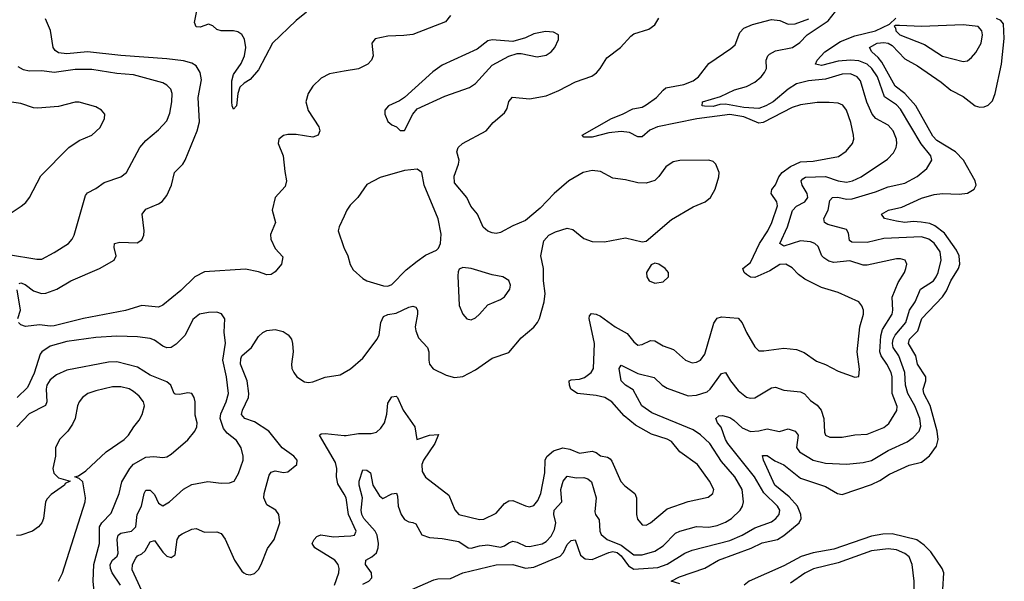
# Model space of a CAD drawing. Header units: inches. Extents: x 1694797 to 1849917, y 907313 to 1017959.
# Tile 708 of 834: x 1838444 to 1843167, y 961589 to 964283. Entities that reach past the tile are written whole.
import ezdxf

# ---------------------------------------------------------------- set-up
doc = ezdxf.new("R2010")
doc.units = ezdxf.units.IN
doc.header["$MEASUREMENT"] = 0
doc.layers.add('B8936', color=7, linetype='Continuous')
doc.layers.add('B8946', color=7, linetype='Continuous')

msp = doc.modelspace()

# ---------------------------------------------------------------- linework, layer by layer
at = {"layer": 'B8936', "color": 5}
for points, elevation in [([(1839820.1, 964319.9), (1839770, 964280.2), (1839656.9, 964170), (1839590, 964043.1), (1839550, 963996.4), (1839520.4, 963979.6), (1839500.6, 963959.4), (1839490.2, 963930), (1839483.8, 963870), (1839470, 963854.5), (1839462.7, 963870), (1839461, 963890), (1839461.6, 963990), (1839470, 964020.8), (1839506.3, 964073.7), (1839522, 964110), (1839528.8, 964150), (1839521.9, 964190), (1839510, 964212.9), (1839490, 964225.8), (1839470, 964230.5), (1839410, 964230.2), (1839390, 964236.6), (1839370, 964253.4), (1839350, 964262.4), (1839310, 964248.1), (1839289.9, 964249.9), (1839283.2, 964270), (1839294.4, 964325.6)], 580), ([(1838441.6, 963018.4), (1838450, 963021.5), (1838470, 963013.7), (1838510, 962982.3), (1838549.4, 962969.4), (1838570, 962971.5), (1838622.7, 962990), (1838689.2, 963030.8), (1838826.9, 963090), (1838896.9, 963130), (1838906.6, 963150), (1838897.2, 963190), (1838898.4, 963210), (1838923.8, 963216.2), (1839007.4, 963212.6), (1839030, 963227.9), (1839039.5, 963250), (1839042, 963270), (1839032.4, 963350), (1839050, 963374), (1839110, 963399.6), (1839128.1, 963411.9), (1839150, 963439.5), (1839173, 963490), (1839186.5, 963550), (1839227, 963590), (1839238.5, 963610), (1839296.1, 963750), (1839305.9, 963794.1), (1839300.4, 963910), (1839315.6, 963995.6), (1839309.9, 964030), (1839290, 964062.7), (1839270, 964075.6), (1839230, 964086.2), (1839150, 964096.4), (1838930, 964111), (1838770.1, 964129.9), (1838670, 964119.9), (1838630, 964124.5), (1838615, 964135), (1838604.2, 964150), (1838591.6, 964231.6), (1838567.2, 964287.2)], 620), ([(1838390, 963157.5), (1838526.3, 963133.7), (1838550, 963134.6), (1838610, 963166), (1838678.4, 963210), (1838695.6, 963230), (1838704.7, 963250), (1838760.1, 963439.9), (1838770, 963452.2), (1838810, 963473.4), (1838850, 963502.3), (1838929.4, 963530), (1838955.8, 963550), (1839020.4, 963670), (1839050, 963703.1), (1839110, 963754.3), (1839150, 963798.4), (1839165.1, 963834.9), (1839174.5, 963890), (1839175.7, 963930), (1839168.6, 963950), (1839149.2, 963969.2), (1839130, 963979.8), (1838990, 964019.3), (1838910, 964024.6), (1838790, 964044.2), (1838710, 964044.9), (1838610, 964029.9), (1838550, 964038.1), (1838490, 964037), (1838462.5, 964042.5), (1838437.2, 964057.3)], 640), ([(1840000, 964035.9), (1839930, 964023.5), (1839890, 964002.5), (1839850, 963963.9), (1839827.6, 963930), (1839817.1, 963890), (1839828.2, 963848.2), (1839879.6, 963770), (1839884.6, 963750), (1839875.8, 963730), (1839850, 963719.8), (1839770, 963732.7), (1839730, 963733.1), (1839710, 963727.8), (1839687.2, 963710), (1839684.6, 963690), (1839708, 963630), (1839715.3, 963555.3), (1839724.7, 963510), (1839716.8, 963483.2), (1839670.4, 963430), (1839655.8, 963370), (1839671.8, 963310), (1839647.6, 963252.4), (1839648.2, 963230), (1839670, 963185.3), (1839705.7, 963145.7), (1839700.5, 963110), (1839670, 963073.2), (1839650, 963061.4), (1839630, 963058.5), (1839590, 963074.4), (1839527.2, 963087.2), (1839330, 963073.9), (1839284.2, 963050), (1839216.5, 962983.5), (1839130, 962913.8), (1839110, 962903.8), (1839030, 962911.8), (1838951.4, 962888.6), (1838749.7, 962850.3), (1838610, 962814.2), (1838590, 962812.3), (1838538.7, 962818.7), (1838471.6, 962811.6), (1838450, 962819.4), (1838438.4, 962830)], 620), ([(1838350, 963322), (1838451.8, 963388.2), (1838473.2, 963406.8), (1838491.6, 963430), (1838545.7, 963534.3), (1838679.6, 963670), (1838730, 963704.2), (1838790.7, 963729.3), (1838830, 963765.5), (1838851.6, 963810), (1838852, 963830), (1838837.2, 963850), (1838810, 963865.1), (1838730, 963888), (1838710, 963888.2), (1838630, 963867.1), (1838530, 963858.2), (1838510, 963860.3), (1838450, 963881.6), (1838370, 963893.2)], 660), ([(1840000, 963340.2), (1839976.5, 963290), (1839972.2, 963270), (1839998.4, 963190), (1840000, 963186.7)], 640), ([(1838435.9, 962850), (1838448.7, 962890), (1838431.9, 962988.1)], 620), ([(1838928.3, 961570), (1838887.6, 961630), (1838879.7, 961650), (1838878.7, 961670), (1838889.9, 961690), (1838911.1, 961710), (1838916.5, 961723.5), (1838911.4, 961790), (1838916.8, 961810), (1838930, 961820.4), (1838981.1, 961830), (1839001.1, 961850), (1839006.9, 961910), (1839028.1, 961950), (1839041.7, 962010), (1839050, 962026), (1839070, 962026.7), (1839090, 962004.9), (1839110, 961963.1), (1839130, 961950.3), (1839163.5, 961970), (1839229.3, 962030.7), (1839270, 962054), (1839347, 962067), (1839410, 962059.6), (1839450, 962061.1), (1839472.3, 962070), (1839494.1, 962105.9), (1839516.1, 962170), (1839516.5, 962190), (1839507.1, 962230), (1839484.4, 962264.4), (1839439.5, 962299.5), (1839421.4, 962321.4), (1839406.3, 962370), (1839408.2, 962391.8), (1839435.3, 962450), (1839445, 962490), (1839436.2, 962570), (1839419, 962650), (1839431.9, 962731.9), (1839424.6, 962784.6), (1839428.2, 962848.2), (1839412.7, 962872.7), (1839390, 962879.6), (1839350, 962878.7), (1839307.3, 962870), (1839275.3, 962844.8), (1839237.4, 962770), (1839194.1, 962725.9), (1839170, 962710.7), (1839150, 962709), (1839130, 962716.5), (1839090, 962745.8), (1839070, 962753.3), (1839010, 962761.3), (1838910, 962764.9), (1838810, 962759), (1838670, 962739.9), (1838590, 962717.3), (1838550, 962690.5), (1838541.8, 962678.2), (1838513.1, 962586.9), (1838481.3, 962518.7), (1838431.8, 962470)], 640), ([(1839050, 961501.6), (1838983.3, 961643.3), (1838985.9, 961670), (1839000.5, 961699.5), (1839010, 961711.7), (1839030, 961721), (1839045.3, 961734.7), (1839070, 961778), (1839090, 961784.9), (1839130, 961729.4), (1839150, 961710.2), (1839170, 961703.8), (1839190, 961716.3), (1839198.8, 961790), (1839210, 961808.7), (1839223, 961817), (1839270, 961839.6), (1839290, 961842.6), (1839330, 961824), (1839390, 961826.2), (1839410, 961819), (1839430, 961791.8), (1839474.8, 961690), (1839510, 961637.3), (1839519.5, 961630), (1839530, 961623.2), (1839550, 961619.7), (1839570, 961626.5), (1839590, 961646.3), (1839602.6, 961670), (1839633.1, 961746.9), (1839664.3, 961790), (1839691.3, 961870), (1839687.1, 961910), (1839673.1, 961930), (1839630, 961955.3), (1839615.4, 961990), (1839616.7, 962010), (1839641.5, 962098.5), (1839650, 962113.2), (1839670, 962118.9), (1839710, 962111.7), (1839730, 962114), (1839773.3, 962150), (1839775, 962170), (1839759.3, 962190), (1839703, 962230), (1839639.3, 962310), (1839570, 962354.5), (1839523.5, 962370), (1839508.9, 962388.9), (1839513.1, 962410), (1839541.5, 962470), (1839543.2, 962490), (1839535, 962550), (1839503.6, 962630), (1839504.4, 962655.6), (1839510, 962670.8), (1839556, 962710), (1839590, 962763.2), (1839610, 962781.9), (1839630, 962792.1), (1839670, 962796.8), (1839708, 962788), (1839731.9, 962771.9), (1839747.5, 962750), (1839753.3, 962730), (1839755.5, 962690), (1839748, 962630), (1839750.1, 962610), (1839758.7, 962590), (1839774.3, 962570), (1839810, 962546.7), (1839830, 962542.7), (1839850, 962545.8), (1839910, 962568.2), (1839980.9, 962579.1), (1840000, 962590.3)], 620), ([(1838806.8, 961490), (1838796.5, 961590), (1838799.9, 961670), (1838827.1, 961770), (1838826.5, 961850), (1838838.6, 961870), (1838883.6, 961916.4), (1838920.7, 962010), (1838933.6, 962066.4), (1838972.5, 962130), (1838990, 962151.7), (1839050, 962184), (1839087.7, 962187.7), (1839130, 962182.3), (1839150, 962186.3), (1839170, 962198.3), (1839250, 962267.2), (1839284, 962310), (1839294.5, 962330), (1839295.1, 962350), (1839286.3, 962386.3), (1839285.2, 962450), (1839281.4, 962470), (1839270.5, 962490.5), (1839250, 962493.6), (1839210, 962484.7), (1839190, 962486), (1839184.7, 962490), (1839169.9, 962529.9), (1839150, 962546), (1839070, 962577.2), (1839010, 962616.1), (1838910, 962641.4), (1838870, 962640.2), (1838670, 962601.7), (1838620, 962580), (1838590, 962556.1), (1838574.8, 962530), (1838570.9, 962510), (1838575.1, 962450), (1838567.8, 962432.2), (1838490, 962391.8), (1838430, 962329.8)], 660), ([(1838630, 961588.9), (1838650, 961628.2), (1838758.6, 961970), (1838760.6, 961990), (1838746.7, 962066.7), (1838730, 962082), (1838709, 962090), (1838725.7, 962094.3), (1838760.9, 962119.1), (1838858.3, 962210), (1838946, 962270), (1838966.6, 962290), (1838990.9, 962330), (1839017.6, 962362.4), (1839031.1, 962388.9), (1839043.4, 962430), (1839038, 962450), (1839017.1, 962477.1), (1838990, 962500.2), (1838970, 962511.6), (1838930, 962522.5), (1838890, 962521.9), (1838810, 962503.4), (1838770.7, 962489.3), (1838744.7, 962470), (1838729.2, 962450), (1838721.1, 962430), (1838710.2, 962370), (1838697.5, 962342.5), (1838674.6, 962310), (1838635.8, 962270), (1838615.8, 962230), (1838616, 962190), (1838603.6, 962130), (1838607.7, 962107.7), (1838630, 962085.3), (1838686, 962070), (1838662.3, 962057.7), (1838658.4, 962050), (1838595.3, 962004.7), (1838575.3, 961984.7), (1838567.9, 961970), (1838558.9, 961890), (1838550.3, 961870), (1838534, 961850), (1838504.9, 961830), (1838450, 961810.8), (1838428.9, 961808.9)], 680), ([(1840000, 962006.3), (1839970, 962057.3), (1839963.7, 962090), (1839965.1, 962130), (1839958.5, 962158.5), (1839882.2, 962290), (1839890, 962296.9), (1839910, 962298.4), (1840000, 962289.1)], 580), ([(1839954, 961570), (1839974.5, 961630), (1839976.9, 961650), (1839972.5, 961670), (1839955.5, 961690), (1839859.3, 961750), (1839846.6, 961770), (1839856.5, 961790), (1839870, 961803.5), (1839888.6, 961811.4), (1839950, 961802.3), (1840000, 961805.5)], 580)]:
    msp.add_lwpolyline(points, dxfattribs=dict(at, elevation=elevation))
at = {"layer": 'B8946', "color": 5}
for points, elevation in [([(1840510, 964302.9), (1840486.6, 964273.4), (1840330, 964213), (1840286.8, 964206.8), (1840210, 964204.8), (1840148.9, 964191.1), (1840133, 964170), (1840139.5, 964110), (1840131.8, 964090), (1840113.7, 964070), (1840070, 964048.4), (1840000, 964035.9)], 620), ([(1840090, 961575.2), (1840119.6, 961590), (1840133.9, 961606.1), (1840132.1, 961630), (1840102.6, 961670), (1840105.3, 961690), (1840133.7, 961706.3), (1840154.9, 961725.1), (1840164.3, 961750), (1840165.3, 961770), (1840158.7, 961810), (1840149, 961830), (1840095.4, 961890), (1840085.5, 961910), (1840082.1, 961930), (1840088.5, 961990), (1840072.3, 962050), (1840073.3, 962070), (1840090, 962123), (1840110, 962122.6), (1840126.4, 962110), (1840138.5, 962050), (1840170, 961999.3), (1840186.5, 961986.5), (1840230, 962007.9), (1840251, 962011), (1840256.9, 961996.9), (1840259.3, 961950), (1840273.8, 961910), (1840290, 961885.7), (1840310, 961873.7), (1840330, 961871.7), (1840344, 961864), (1840372.4, 961812.4), (1840410, 961798.3), (1840470, 961795), (1840550, 961780.4), (1840594.8, 961750), (1840610, 961748.3), (1840650, 961759.7), (1840690, 961763.5), (1840750, 961752.7), (1840770, 961758.7), (1840790, 961773.4), (1840810, 961781), (1840830, 961777), (1840870, 961758), (1840890, 961756.6), (1840950, 961769), (1840970, 961779.3), (1840993.9, 961806.1), (1841010, 961837), (1841015.4, 961870), (1841006.7, 961910), (1841008.3, 961930), (1841044.4, 961970), (1841039.5, 962030), (1841050.5, 962069.5), (1841070, 962093.1), (1841114.3, 962085.7), (1841150, 962087.6), (1841170, 962080.3), (1841186.9, 962066.9), (1841209.5, 961990), (1841202.8, 961922.8), (1841205.9, 961910), (1841223.8, 961883.8), (1841226.9, 961830), (1841233.4, 961813.4), (1841261.7, 961790), (1841330, 961762.6), (1841390, 961716), (1841430, 961715.9), (1841490, 961732.7), (1841530, 961759.2), (1841590, 961820.1), (1841610, 961829.5), (1841690, 961851.4), (1841750, 961849.2), (1841790, 961856.8), (1841830, 961872.3), (1841858.6, 961890), (1841900.6, 961930), (1841912.1, 961950), (1841916.5, 961970), (1841909.3, 962030), (1841874.5, 962090), (1841810, 962163.2), (1841754.5, 962250), (1841710, 962291.7), (1841674.9, 962314.9), (1841476.7, 962396.7), (1841428.3, 962430), (1841386.9, 962506.9), (1841349.7, 962530), (1841329.8, 962550), (1841320.4, 962610), (1841330, 962626.4), (1841410, 962585.5), (1841487.1, 962567.1), (1841525.8, 962530), (1841550, 962515), (1841650, 962479.2), (1841690, 962481.6), (1841742.3, 962497.7), (1841756.5, 962510), (1841810, 962586.4), (1841830, 962590.3), (1841853.7, 962550), (1841890, 962503.9), (1841930, 962472.3), (1841950, 962467.1), (1841970, 962469.2), (1842050, 962517.5), (1842070, 962520.2), (1842110, 962505.8), (1842190, 962498.4), (1842208.4, 962488.4), (1842236.9, 962456.9), (1842270, 962434.1), (1842288.1, 962410), (1842301.4, 962370), (1842304, 962304), (1842309.4, 962289.4), (1842330, 962280.7), (1842390, 962280.5), (1842450, 962290.9), (1842510, 962295.1), (1842590, 962327.1), (1842613.4, 962346.6), (1842652.3, 962407.7), (1842652.9, 962427.1), (1842629.6, 962489.6), (1842629.1, 962570), (1842623.8, 962590), (1842603.8, 962630), (1842576.1, 962670), (1842569.3, 962690), (1842574.1, 962765.9), (1842582.7, 962797.3), (1842629.4, 962870), (1842632.5, 962890), (1842628.6, 962951.4), (1842657.4, 963022.6), (1842687.8, 963070), (1842695.5, 963090), (1842699.7, 963110), (1842691.5, 963130), (1842670, 963136.8), (1842650, 963135.3), (1842510, 963104.9), (1842490, 963106.1), (1842426.9, 963126.9), (1842350, 963118.5), (1842325.4, 963125.4), (1842301.1, 963141.1), (1842292.6, 963150), (1842274.8, 963194.8), (1842258.3, 963210), (1842238.2, 963218.2), (1842190, 963222.7), (1842110, 963197.2), (1842090.8, 963210), (1842127.1, 963290), (1842151.6, 963368.4), (1842170, 963388.8), (1842209.9, 963410.1), (1842224.8, 963430), (1842221.6, 963450), (1842197.7, 963490), (1842192.5, 963510), (1842200.4, 963519.6), (1842212.8, 963527.2), (1842310, 963531.2), (1842370, 963510.1), (1842410, 963503.9), (1842439.7, 963510), (1842480.4, 963530), (1842606.4, 963613.6), (1842635.3, 963644.7), (1842648.3, 963670), (1842651.7, 963690), (1842650.4, 963710), (1842633.7, 963750), (1842610, 963777), (1842550.7, 963810), (1842533.4, 963830), (1842507, 963887), (1842477.7, 963990), (1842461, 964010), (1842430, 964023.1), (1842390, 964022.8), (1842310, 963997.9), (1842227.7, 963990), (1842170, 963975.5), (1842130.1, 963950), (1842057.8, 963890), (1842023.8, 963870), (1841990, 963857.4), (1841917.9, 963862.1), (1841830, 963878.8), (1841802.8, 963877.2), (1841770, 963867.7), (1841728.3, 963868.3), (1841718, 963870), (1841719.7, 963890), (1841805.4, 963914.6), (1841873.3, 963946.7), (1841930, 963962.8), (1841970, 963984.1), (1842001.2, 964010), (1842017.5, 964030), (1842026.4, 964050), (1842024.8, 964090), (1842032.4, 964110), (1842041.5, 964118.5), (1842070, 964133.8), (1842151.5, 964150), (1842185.8, 964174.2), (1842221.5, 964210), (1842322.5, 964277.5), (1842357.3, 964322.7)], 560), ([(1840000, 962590.3), (1840031.4, 962608.6), (1840090, 962660.2), (1840158.6, 962750), (1840168.8, 962771.2), (1840175.8, 962830), (1840190, 962858.9), (1840210, 962868.3), (1840250, 962875.8), (1840310, 962904.8), (1840330, 962909.2), (1840343.8, 962903.8), (1840352.9, 962890), (1840353.1, 962870), (1840340.4, 962810), (1840343.6, 962790), (1840357.7, 962757.7), (1840400.2, 962710), (1840407.5, 962690), (1840406, 962650), (1840410.2, 962630), (1840428.2, 962608.2), (1840490, 962577.2), (1840530, 962566.3), (1840570, 962570.8), (1840630, 962604.2), (1840710, 962660.2), (1840790, 962687.2), (1840850, 962757.8), (1840911, 962809), (1840927.9, 962830), (1840937.3, 962850), (1840959.3, 962930), (1840964.5, 962970), (1840957, 963030), (1840956.4, 963090), (1840943.9, 963150), (1840958.2, 963221.8), (1840982.4, 963250), (1841013.7, 963266.3), (1841070, 963282.8), (1841096.7, 963276.7), (1841150, 963232.9), (1841190, 963218.6), (1841250, 963218.2), (1841350, 963236.9), (1841430, 963217.6), (1841450, 963220.4), (1841570, 963325.4), (1841675.1, 963384.9), (1841731.8, 963410), (1841758, 963430), (1841780.4, 963470), (1841798.2, 963530), (1841798.7, 963550), (1841783, 963590), (1841770, 963603), (1841750, 963609.8), (1841610, 963608.2), (1841578.6, 963601.4), (1841542.8, 963577.2), (1841509.7, 963530.3), (1841490, 963512.4), (1841450, 963499.2), (1841410, 963501), (1841350, 963515.8), (1841290, 963522.9), (1841230, 963554.7), (1841190, 963560.4), (1841147.3, 963550), (1841078.4, 963510), (1841007.5, 963450), (1840940.2, 963379.8), (1840870, 963319.8), (1840810, 963295), (1840750, 963261.8), (1840730, 963257.5), (1840710, 963260.2), (1840690, 963268.2), (1840668, 963288), (1840640.2, 963350), (1840608.6, 963388.6), (1840588.6, 963430), (1840530, 963501.3), (1840528, 963532), (1840549.8, 963590), (1840552.7, 963610), (1840541.4, 963650), (1840547.5, 963670), (1840568.8, 963690), (1840681.6, 963750), (1840715.6, 963790), (1840770, 963836.9), (1840782.4, 963857.6), (1840790, 963890.4), (1840807.6, 963912.4), (1840890, 963904.1), (1840970, 963918.8), (1841030, 963943.7), (1841110, 963984.8), (1841188, 964012), (1841210.9, 964029.1), (1841228.7, 964050), (1841259.8, 964100.2), (1841325.7, 964150), (1841375.3, 964204.7), (1841390, 964215.2), (1841461.9, 964238.1), (1841490, 964258.9), (1841509.8, 964290)], 620), ([(1840000, 962289.1), (1840010, 962288.1), (1840070, 962297.3), (1840130, 962297.6), (1840155.4, 962304.6), (1840176.7, 962323.3), (1840194, 962350), (1840205.6, 962390), (1840210, 962443.8), (1840230, 962473.7), (1840250, 962477.3), (1840256.2, 962470), (1840284.1, 962410), (1840339.2, 962330), (1840349.3, 962269.3), (1840409.9, 962290.1), (1840453.5, 962293.5), (1840435.1, 962250), (1840380.4, 962170), (1840373.2, 962150), (1840375.1, 962115.1), (1840390, 962088.4), (1840502.4, 962002.4), (1840531.1, 961931.1), (1840550.2, 961910.2), (1840650, 961886.2), (1840670, 961886.3), (1840730, 961915.8), (1840770, 961962.6), (1840790, 961974.9), (1840810, 961975.8), (1840870, 961950.2), (1840890, 961946.9), (1840910, 961952.7), (1840930, 961976.9), (1840943.2, 962010), (1840963.9, 962110), (1840965.4, 962170), (1840973, 962187), (1841005, 962215), (1841050, 962229.1), (1841083.2, 962223.2), (1841130, 962203.7), (1841190, 962212.9), (1841210, 962206.3), (1841230, 962190.2), (1841263.9, 962183.9), (1841276.4, 962176.4), (1841285.1, 962165.1), (1841327.9, 962067.9), (1841346.5, 962046.5), (1841395.6, 962010), (1841402.7, 961990), (1841403.2, 961910), (1841407.5, 961887.5), (1841430, 961860.3), (1841450, 961858.9), (1841470, 961868.9), (1841550, 961937.1), (1841650, 961971.8), (1841747, 961993), (1841769.6, 962010), (1841773.1, 962030), (1841753.1, 962070), (1841695, 962150), (1841610, 962209.8), (1841570, 962259.8), (1841550, 962270.6), (1841474.6, 962294.6), (1841398, 962338), (1841343.3, 962383.3), (1841283.8, 962450), (1841251, 962470), (1841210, 962479.9), (1841119.6, 962490), (1841088.2, 962510), (1841080.8, 962530), (1841080.4, 962550), (1841090, 962555.9), (1841130, 962558.5), (1841153.8, 962566.2), (1841185, 962590), (1841195.9, 962610), (1841201.3, 962730), (1841175.4, 962850), (1841177.8, 962862.2), (1841186.7, 962873.3), (1841210, 962870.8), (1841230, 962861.7), (1841299.8, 962810), (1841358.2, 962778.2), (1841390, 962737.7), (1841410, 962721.1), (1841430, 962724.5), (1841470, 962743.8), (1841490, 962742), (1841530, 962718.9), (1841580.8, 962700.8), (1841638, 962650), (1841670, 962636.9), (1841690, 962639.7), (1841710, 962650.2), (1841730, 962678), (1841773.1, 962826.9), (1841790, 962851), (1841810, 962857.7), (1841890, 962851.4), (1841909.5, 962829.5), (1841930, 962783.1), (1841970, 962714), (1841990, 962694.9), (1842014, 962694), (1842110, 962706.7), (1842170, 962701.6), (1842207.2, 962687.2), (1842265.7, 962645.7), (1842310, 962629), (1842370, 962596.9), (1842450, 962567.7), (1842469.2, 962570.8), (1842473, 962607), (1842461.6, 962690), (1842474.4, 962810), (1842492.1, 962870), (1842492.4, 962890), (1842484.4, 962910), (1842469, 962929), (1842370, 962974.2), (1842290, 962999.3), (1842210, 963038), (1842180.4, 963060.4), (1842150, 963092.1), (1842119.3, 963110), (1842090, 963109.1), (1842042, 963078), (1841970, 963045.8), (1841950, 963047.8), (1841930, 963060.6), (1841919, 963070), (1841912.6, 963090), (1841950, 963118.6), (1841992.8, 963210), (1842032.5, 963270), (1842052.8, 963310), (1842079.2, 963390), (1842076.6, 963410), (1842049.4, 963450), (1842051.7, 963468.4), (1842069.5, 963490.5), (1842086.2, 963530), (1842101.7, 963550), (1842141.5, 963578.5), (1842190, 963600.7), (1842250, 963605.3), (1842372.5, 963627.5), (1842407.9, 963652.1), (1842439.2, 963690), (1842444.8, 963710), (1842443.5, 963730), (1842431.2, 963790), (1842410.6, 963850), (1842392.7, 963872.7), (1842370, 963882.9), (1842326.5, 963886.5), (1842270, 963885.6), (1842190, 963874.6), (1842150, 963862), (1842010, 963789.9), (1841990, 963786.5), (1841917.1, 963817.1), (1841850, 963828), (1841692.3, 963807.7), (1841504.2, 963770), (1841466.1, 963753.9), (1841430, 963721.3), (1841410, 963721.6), (1841370, 963741.7), (1841330, 963746.7), (1841270, 963740.9), (1841190, 963720.2), (1841150, 963720.5), (1841142.6, 963730), (1841282.4, 963810), (1841336.1, 963830), (1841385, 963855), (1841430, 963864), (1841450, 963874.2), (1841498.6, 963910), (1841530, 963946), (1841544.2, 963955.8), (1841630, 963972.7), (1841674.5, 963990), (1841701, 964010), (1841750, 964073.4), (1841855.4, 964144.6), (1841876.5, 964163.5), (1841898.5, 964221.5), (1841918, 964242), (1841959.4, 964260.6), (1842050, 964285.1), (1842090, 964280.1), (1842130, 964262.7), (1842164.2, 964264.2), (1842230, 964287.9)], 580), ([(1840325.2, 961550), (1840430, 961596), (1840450, 961601.1), (1840510, 961603.1), (1840569.2, 961630), (1840730, 961668.7), (1840810, 961669), (1840870, 961651.6), (1840910, 961656.1), (1841037.3, 961710), (1841052.5, 961727.5), (1841070, 961765.6), (1841090, 961784.9), (1841108.3, 961788.3), (1841135, 961715), (1841156.9, 961696.9), (1841190, 961694.3), (1841270, 961727.9), (1841290, 961731.5), (1841310, 961726.4), (1841330, 961711.1), (1841363.9, 961663.9), (1841390, 961647.6), (1841505.5, 961654.5), (1841550, 961671), (1841635.3, 961724.7), (1841670, 961737.8), (1841850, 961784), (1841909.8, 961810), (1841970, 961844.7), (1842050, 961875), (1842071.6, 961890), (1842086.6, 961910), (1842089.7, 961930.3), (1842079.9, 961950), (1842013.9, 962013.9), (1841969.5, 962090), (1841841.5, 962250), (1841829.6, 962270), (1841808.4, 962328.4), (1841790.8, 962350), (1841783.1, 962370), (1841797.2, 962382.8), (1841815.6, 962384.4), (1841850, 962374.2), (1841870, 962362.7), (1841910, 962325), (1841950, 962307.8), (1841989.9, 962310.1), (1842030, 962320.2), (1842088.2, 962308.2), (1842130, 962321), (1842163.7, 962310), (1842178.5, 962290), (1842170.7, 962230.7), (1842185.4, 962210), (1842249.7, 962169.7), (1842310, 962155.7), (1842410.9, 962150.9), (1842490, 962158.5), (1842530, 962168.1), (1842610, 962217.2), (1842701.8, 962258.2), (1842730, 962278.6), (1842758.6, 962310), (1842766.6, 962333.4), (1842761.9, 962370), (1842738, 962430), (1842704.5, 962490), (1842693.6, 962530), (1842690.6, 962590), (1842660.5, 962670), (1842634.3, 962710), (1842630.3, 962730), (1842633.4, 962750), (1842643.5, 962770), (1842694.4, 962830), (1842712, 962890), (1842739.6, 962930), (1842765, 962990), (1842827, 963030), (1842840.8, 963050), (1842850, 963070.3), (1842863.9, 963130), (1842859.2, 963170), (1842830, 963211.4), (1842805.5, 963230), (1842770, 963242.4), (1842590, 963233.8), (1842510, 963214.2), (1842435.7, 963215.7), (1842424.8, 963224.8), (1842419.5, 963259.5), (1842410, 963276.5), (1842320.8, 963300.8), (1842304.2, 963310), (1842301, 963330), (1842321.9, 963370), (1842330, 963416.5), (1842342.7, 963430), (1842368.1, 963431.9), (1842410, 963421.7), (1842436.8, 963423.2), (1842550, 963457.9), (1842610, 963481.2), (1842690, 963499.2), (1842748.4, 963531.6), (1842795.1, 963570), (1842819.2, 963610), (1842815.3, 963630), (1842768.6, 963688.6), (1842670, 963854.9), (1842650, 963875.3), (1842592.9, 963912.9), (1842559, 964010), (1842532, 964050), (1842510, 964069.5), (1842470, 964086.1), (1842430, 964089.7), (1842370, 964084.9), (1842290, 964063.7), (1842262, 964070), (1842269.8, 964090), (1842306.5, 964130), (1842382.1, 964178), (1842450, 964205.9), (1842549.7, 964230), (1842617.2, 964262.7), (1842647.1, 964290)], 540), ([(1841610, 961576.5), (1841569.6, 961590), (1841609.7, 961610), (1841730, 961651.7), (1841796.1, 961690), (1841952.6, 961747.4), (1842006.4, 961773.6), (1842079.8, 961790), (1842110, 961809.2), (1842183.9, 961870), (1842192.7, 961890), (1842191.4, 961910), (1842175.3, 961950), (1842134.8, 961994.8), (1842067.2, 962050), (1842012.8, 962170), (1842008, 962192), (1842030, 962193.2), (1842066.8, 962166.8), (1842110, 962147.8), (1842190, 962084.1), (1842310, 962043.8), (1842367.8, 962010), (1842390, 962005.8), (1842530, 962053.8), (1842570, 962072.4), (1842616.9, 962103.1), (1842710, 962146.8), (1842770, 962159.8), (1842809.1, 962190.9), (1842842.4, 962237.6), (1842849.5, 962270), (1842845.1, 962310), (1842812, 962432), (1842781.2, 962490), (1842778.7, 962510), (1842790.8, 962550), (1842791.2, 962570), (1842751, 962630), (1842742.9, 962670), (1842706.9, 962730), (1842712.8, 962750), (1842752, 962790), (1842771, 962850), (1842870, 962953.1), (1842890, 962982.8), (1842910, 963030.1), (1842947.7, 963090), (1842953.1, 963110), (1842950.4, 963150), (1842937.2, 963177.2), (1842879.7, 963259.7), (1842834.2, 963294.2), (1842810, 963304.8), (1842767.9, 963312.1), (1842730, 963314.5), (1842690, 963310.8), (1842650, 963316.6), (1842592, 963330), (1842578.7, 963350), (1842611.5, 963370), (1842675.6, 963384.4), (1842770, 963427.4), (1842830, 963445.1), (1842870, 963450.1), (1842950, 963446.3), (1842990, 963451.8), (1843022.2, 963470), (1843032.5, 963490), (1843027.4, 963510), (1842971.1, 963610), (1842932.8, 963650), (1842844.1, 963704.1), (1842824, 963724), (1842742, 963870), (1842690, 963928.9), (1842644.4, 963964.4), (1842580.2, 964080.2), (1842562.8, 964102.8), (1842532.1, 964130), (1842520.3, 964150), (1842557.6, 964170), (1842590, 964174.2), (1842610, 964171.5), (1842630, 964159.4), (1842690, 964096.3), (1842750, 964062.4), (1842863.7, 963983.7), (1842910, 963944.5), (1842970, 963914.5), (1843027.2, 963870), (1843050, 963863.8), (1843070, 963865), (1843090, 963873.6), (1843110, 963893.7), (1843123.2, 963930), (1843154.1, 964070), (1843167.1, 964192.8), (1843163.5, 964263.5), (1843150, 964280.2), (1843129.6, 964289.6)], 520), ([(1840000, 963186.7), (1840018, 963150), (1840029, 963109), (1840043.6, 963083.6), (1840090, 963042.4), (1840110, 963030.4), (1840190, 963006.3), (1840210, 963004.6), (1840230, 963013.4), (1840297.3, 963082.7), (1840350, 963125.5), (1840390, 963153.1), (1840443, 963177), (1840453, 963187), (1840462.4, 963210), (1840465.1, 963254.9), (1840451.5, 963328.5), (1840385.1, 963490), (1840373, 963550), (1840350, 963566.3), (1840290, 963559.8), (1840173.8, 963526.2), (1840110, 963493.2), (1840066.4, 963430), (1840030, 963393), (1840014, 963370), (1840000, 963340.2)], 640), ([(1840000, 961805.5), (1840032.5, 961807.5), (1840049.9, 961810.1), (1840058.1, 961830), (1840021.2, 961910), (1840009.6, 961990), (1840000, 962006.3)], 580), ([(1842872.7, 961550), (1842877.8, 961630), (1842869.8, 961650), (1842815.2, 961730), (1842783, 961763), (1842747.4, 961787.3), (1842630, 961816.4), (1842585.2, 961814.8), (1842530, 961805.7), (1842350, 961743.3), (1842250, 961726.1), (1842192.3, 961707.7), (1842110, 961663.2), (1841943.5, 961590), (1841919.2, 961570)], 520), ([(1842735.4, 961530), (1842734.9, 961590), (1842725.6, 961670), (1842710, 961706.9), (1842690, 961722.6), (1842650, 961739.6), (1842610, 961743.9), (1842530, 961734.3), (1842370, 961677.6), (1842251.7, 961648.3), (1842210, 961627.4), (1842140.8, 961579.2)], 540)]:
    msp.add_lwpolyline(points, dxfattribs=dict(at, elevation=elevation))
for points, elevation in [([(1842970, 964259.1), (1842770.3, 964250.3), (1842663.9, 964256.1), (1842645.1, 964254.9), (1842639.1, 964250), (1842645.1, 964245.1), (1842647.5, 964230), (1842666.6, 964210), (1842784.2, 964164.2), (1842870, 964108.6), (1842970, 964082.4), (1842990, 964086.7), (1843010, 964102.3), (1843030, 964126.5), (1843055.8, 964170), (1843061.8, 964210), (1843059.6, 964230), (1843041.1, 964250)], 540), ([(1840966, 964226), (1840910, 964215.1), (1840870, 964196.2), (1840810, 964179.3), (1840710, 964187.3), (1840690, 964181.6), (1840638.2, 964141.8), (1840470, 964065.1), (1840426.5, 964033.5), (1840290, 963909.5), (1840266.5, 963893.5), (1840214, 963870), (1840196.3, 963850), (1840195.5, 963830), (1840210, 963794.8), (1840230, 963779.1), (1840251.3, 963770), (1840270, 963751.3), (1840290, 963751.3), (1840329.7, 963830.3), (1840350, 963855.8), (1840484, 963916), (1840602.2, 963957.8), (1840630, 963977.6), (1840710, 964065.7), (1840790, 964108.5), (1840830, 964120.5), (1840850, 964120.5), (1840925.8, 964105.9), (1840970, 964114), (1840994, 964130), (1841011.8, 964150), (1841028.7, 964188.7), (1841028, 964210), (1841004, 964224)], 640), ([(1841490, 963115.4), (1841473.5, 963106.5), (1841450.3, 963070), (1841452.9, 963050), (1841463.7, 963030), (1841490, 963018.6), (1841530, 963026.4), (1841556.4, 963050), (1841556.4, 963070), (1841539.7, 963090), (1841510, 963110.9)], 620), ([(1840570, 963094), (1840553, 963087), (1840546.7, 963073.3), (1840545.7, 963054.3), (1840551.9, 962911.9), (1840570, 962870.8), (1840588.7, 962848.7), (1840610, 962844), (1840630, 962853.4), (1840650, 962870.4), (1840690, 962915.3), (1840750, 962940.4), (1840770, 962953.4), (1840795.1, 962990), (1840798.7, 963010), (1840790, 963032.3), (1840762, 963050), (1840710, 963059.1), (1840610, 963089.7)], 640)]:
    msp.add_lwpolyline(points, close=True, dxfattribs=dict(at, elevation=elevation))

doc.saveas('drawing.dxf')
